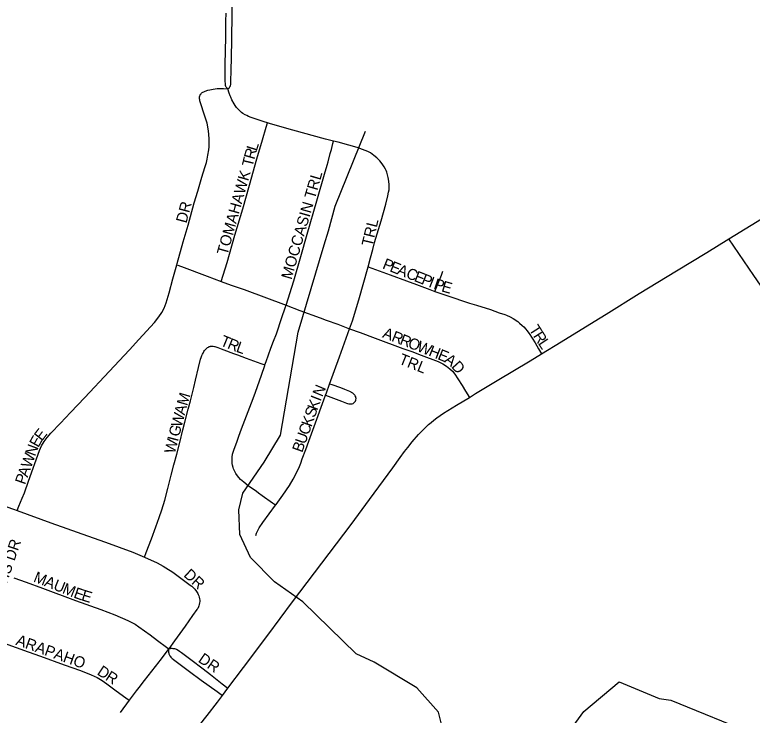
# Model space of a CAD drawing. Extents: x 1410790 to 1770854, y 448063 to 770588.
# Drawn here: x 1557734 to 1561071, y 612021 to 615190 of the extents above; entities that cross this region are included whole.
import ezdxf

# ---------------------------------------------------------------- set-up
doc = ezdxf.new("R2010")
doc.units = 0
for name, color, linetype in [('GM_X_City_Street', 7, 'Continuous'), ('GM_X_City_Street_Text', 7, 'Continuous'), ('GM_X_Minor_River', 7, 'Continuous')]:
    doc.layers.add(name, color=color, linetype=linetype)

msp = doc.modelspace()

# ---------------------------------------------------------------- linework, layer by layer
at = {"layer": 'GM_X_City_Street'}
for points in [[(1558698.3, 614854.4), (1558705.5, 614860.7), (1558707.6, 614863.6), (1558709.8, 614868.1), (1558711.1, 614874.1), (1558711.8, 614883), (1558711.6, 614895), (1558712.8, 614932.8), (1558715.9, 615070.8), (1558718.1, 615202.2), (1558722.7, 615478.3), (1558722.5, 615557.5), (1558723.1, 615683.5), (1558722.9, 615721.2), (1558721.8, 615744.1), (1558720.1, 615762), (1558718, 615769.2), (1558715.9, 615776.3), (1558706.7, 615794)], [(1558698.3, 614854.4), (1558695.9, 614856.9), (1558693.8, 614859.3), (1558691.2, 614862.6), (1558689.5, 614865.9), (1558688.2, 614870.7), (1558687.4, 614875.6), (1558686.4, 614891.7), (1558686.2, 614921.7), (1558686.7, 614967.6), (1558687.3, 615023.3), (1558688.4, 615092.1), (1558689, 615160.9), (1558689.8, 615196.9)], [(1558467, 614059.2), (1558468.5, 614064.5), (1558496.7, 614162.2), (1558518, 614237.9), (1558546.1, 614339.1), (1558562.8, 614392.3), (1558581.1, 614455.2), (1558594.6, 614499.1), (1558601, 614521.7), (1558604.8, 614537.6), (1558608.1, 614555), (1558611.7, 614579.1), (1558613, 614593.2), (1558613.8, 614625.2), (1558612.5, 614651.3), (1558609.7, 614674), (1558604.2, 614699.7), (1558594.7, 614731.1), (1558573.2, 614795.6), (1558572, 614800.1), (1558571, 614805.3), (1558570.3, 614810.5), (1558570.1, 614815.1), (1558570.1, 614819), (1558571, 614822.7), (1558573.1, 614826.9), (1558575, 614830.3), (1558577.2, 614833.1), (1558578.9, 614835.1), (1558580.9, 614837.1), (1558582.3, 614838.1), (1558584.7, 614839.7), (1558589.2, 614842.2), (1558594.9, 614844.8), (1558606.9, 614848.5), (1558616.5, 614850.9), (1558632.1, 614854), (1558650.3, 614856.2), (1558658.9, 614856.7), (1558668.5, 614856.7), (1558678.8, 614856.2), (1558698.3, 614854.4)], [(1558878, 614701.3), (1558862.3, 614706.1), (1558803.4, 614726.1), (1558791.6, 614730.3), (1558783.5, 614733.7), (1558776.1, 614737.7), (1558766.5, 614743.9), (1558760, 614748.7), (1558752.9, 614754.8), (1558743.9, 614764.2), (1558737.8, 614771.1), (1558731.4, 614779.7), (1558726.6, 614787.1), (1558716.4, 614805.3), (1558711.4, 614817.1), (1558708.8, 614823.5), (1558704.5, 614835.3), (1558698.3, 614854.4)], [(1558668.6, 613984), (1558677.2, 614011.5), (1558695.3, 614069.4), (1558729.9, 614192.4), (1558765.6, 614311.8), (1558796.6, 614418.8), (1558829.6, 614538.9), (1558854.3, 614623.8), (1558871.8, 614681.1), (1558878, 614701.3)], [(1559176.1, 614618.4), (1559140.4, 614627.2), (1558992.1, 614668.6), (1558891.5, 614697.1), (1558878, 614701.3)], [(1558961.3, 613876.1), (1558997, 613986.4), (1559028.1, 614096.9), (1559057.3, 614197.7), (1559100.9, 614348.9), (1559134.9, 614468.7), (1559147.2, 614509.4), (1559151.7, 614525.1), (1559161.8, 614562.5), (1559166.9, 614581.3), (1559173.6, 614608.3), (1559176.1, 614618.4)], [(1559333.1, 614049.4), (1559343.9, 614089.8), (1559353.6, 614127.9), (1559362.4, 614159.3), (1559391.5, 614258.4), (1559412.4, 614332.6), (1559422.3, 614370.9), (1559425.8, 614387.1), (1559427.5, 614397.9), (1559428.4, 614408.7), (1559428.8, 614420.6), (1559427.3, 614437.1), (1559424.3, 614453.5), (1559421.1, 614466.6), (1559417.5, 614477.5), (1559414, 614486.2), (1559411.2, 614491.9), (1559405.8, 614501.6), (1559396.7, 614515.3), (1559385.9, 614528.7), (1559372.5, 614542.7), (1559359.4, 614554.1), (1559343.3, 614564.9), (1559331, 614571), (1559319, 614576.3), (1559283.5, 614589.4), (1559245.4, 614600.6), (1559197.7, 614613.1), (1559176.1, 614618.4)], [(1560965.9, 614176.5), (1561066.3, 614237.9), (1561219.4, 614332.4), (1561375.6, 614428.4), (1561431.6, 614463.5)], [(1560355.4, 613802.5), (1560409.8, 613836.2), (1560559.7, 613928.7), (1560728.4, 614032.1), (1560865.4, 614114.6), (1560965.9, 614176.5)], [(1561561, 613310), (1561399, 613544.4), (1561274.1, 613725.6), (1561185.7, 613854.8), (1561078.2, 614010.5), (1560965.9, 614176.5)], [(1557744.5, 612947.5), (1557752.4, 612966.5), (1557767.7, 613003.3), (1557777.3, 613027.6), (1557796.3, 613080), (1557846, 613219), (1557855.3, 613239.9), (1557866.8, 613259.8), (1557880.3, 613278.3), (1557897.7, 613298), (1557940.5, 613343.2), (1557985.6, 613390.7), (1558051.4, 613459.3), (1558160.8, 613577.1), (1558252.9, 613675), (1558295, 613720.9), (1558365.6, 613798.5), (1558386.5, 613823.8), (1558399.4, 613842.8), (1558409.9, 613863.1), (1558419.5, 613887.6), (1558432.8, 613931.5), (1558449.3, 613995), (1558467, 614059.2)], [(1558467, 614059.2), (1558488.4, 614051.3), (1558604.5, 614008.2), (1558668.6, 613984)], [(1559249.1, 613770.1), (1559261.5, 613805.9), (1559291.3, 613900.2), (1559333.1, 614049.4)], [(1559333.1, 614049.4), (1559349.4, 614043.6), (1559432.4, 614013.8), (1559506, 613986.3), (1559551.9, 613969.6), (1559612.9, 613946.8), (1559634.2, 613938.7), (1559634.6, 613938.5)], [(1559634.6, 613938.5), (1559640.7, 613953.2), (1559653, 613982.8), (1559659, 613997.5), (1559664.6, 614012.3), (1559671.1, 614030.3)], [(1558668.6, 613984), (1558713.1, 613967.1), (1558771.9, 613947), (1558961.3, 613876.1)], [(1559634.6, 613938.5), (1559689.8, 613919.6), (1559792.2, 613884.8), (1559823.6, 613875.7), (1559886.1, 613856.1), (1559926.4, 613842.5), (1559951.5, 613834.1), (1559958.6, 613831.4), (1559975.5, 613824.2), (1559989.7, 613816.3), (1560010, 613802.2), (1560018.2, 613795.7), (1560030.7, 613784.8), (1560037, 613778.6), (1560046.3, 613768.4), (1560051.2, 613762.3), (1560061.9, 613747.6), (1560088.3, 613705.3), (1560104.3, 613678.6), (1560117.7, 613656.3)], [(1558866.2, 613605.8), (1558871.8, 613621.3), (1558893.4, 613682.6), (1558904.4, 613713.3), (1558917.6, 613746.9), (1558942.6, 613820.6), (1558957.4, 613864.1), (1558961.3, 613876.1)], [(1558961.3, 613876.1), (1559023.5, 613852.8), (1559115.7, 613819), (1559143.5, 613809.3), (1559195.7, 613790), (1559249.1, 613770.1)], [(1560117.7, 613656.3), (1560207.1, 613710.6), (1560355.4, 613802.5)], [(1559158.6, 613519.1), (1559204.1, 613642.4), (1559249.1, 613770.1)], [(1559249.1, 613770.1), (1559297, 613752.3), (1559364.7, 613727.4), (1559490.4, 613680.6), (1559530.3, 613666.2), (1559573.5, 613650.7), (1559649.9, 613621.4), (1559670.5, 613611.4), (1559687.1, 613601), (1559702.4, 613588.7), (1559714.3, 613577.4), (1559724.7, 613564.9), (1559738.8, 613542.8), (1559758, 613512.3), (1559773.8, 613487.4), (1559791.5, 613459.4)], [(1558320.5, 612737), (1558328.3, 612757.7), (1558351.9, 612819.7), (1558372.1, 612873.1), (1558387.1, 612915.5), (1558398.7, 612950.3), (1558412.4, 612994), (1558426.1, 613047.6), (1558441.4, 613106.7), (1558453, 613154.5), (1558467.1, 613202.9), (1558480.6, 613255.3), (1558494.4, 613312.2), (1558503.5, 613346.8), (1558518.9, 613405.6), (1558528.5, 613443.6), (1558544.8, 613503.5), (1558552.5, 613537.5), (1558565.8, 613593.9), (1558575, 613632), (1558577.5, 613640.4), (1558580.6, 613648.5), (1558583.5, 613655.1), (1558585.7, 613659.6), (1558587.5, 613662.6), (1558590, 613666.6), (1558593.1, 613671.2), (1558597, 613676), (1558601.8, 613681.1), (1558606.5, 613684.8), (1558610.1, 613687.1), (1558614.1, 613688.9), (1558616.4, 613689.7), (1558618, 613690.1), (1558620, 613690.5), (1558622.8, 613690.9), (1558624.2, 613691.1), (1558627, 613691.2), (1558629.6, 613691), (1558632.3, 613690.7), (1558637.1, 613689.8), (1558640, 613688.8), (1558652.6, 613684.8), (1558668.1, 613679), (1558680.3, 613674.2), (1558723.2, 613658.5), (1558741.7, 613652.1), (1558781.3, 613637), (1558848, 613612.5), (1558866.2, 613605.8)], [(1559791.5, 613459.4), (1559819.5, 613476.5), (1559917, 613535.6), (1560066.4, 613625.2), (1560117.7, 613656.3)], [(1558913.8, 612971.3), (1558900.5, 612980.6), (1558852.8, 613013.9), (1558837.5, 613025.6), (1558827.1, 613033.4), (1558790.2, 613059.4), (1558770.2, 613075.1), (1558755.3, 613088.4), (1558747.6, 613096.4), (1558741.6, 613103.8), (1558734.3, 613114.7), (1558727.6, 613126.6), (1558723.8, 613135.8), (1558721.7, 613142.6), (1558719.4, 613152.3), (1558718.2, 613159.8), (1558717.3, 613171.7), (1558717.1, 613178.5), (1558717.5, 613189), (1558719.5, 613201.8), (1558725.2, 613220.9), (1558739.8, 613261.1), (1558747.8, 613283.8), (1558760.2, 613317.6), (1558813.1, 613454.7), (1558823.1, 613482.4), (1558850.3, 613559.4), (1558865.2, 613602.8), (1558866.2, 613605.8)], [(1559139.9, 613468.7), (1559144, 613479.4), (1559158.6, 613519.1)], [(1559139.9, 613468.7), (1559151.7, 613464.3), (1559212.7, 613441.7), (1559235.6, 613433.3), (1559239.9, 613432), (1559245.2, 613430.7), (1559249.2, 613430.1), (1559252.2, 613429.8), (1559254.7, 613429.8), (1559258.5, 613430.2), (1559261, 613430.8), (1559264.9, 613432.2), (1559266.8, 613433.2), (1559270.1, 613435.6), (1559271.8, 613437.2), (1559274.2, 613440.3), (1559275.4, 613442.5), (1559276.9, 613446.3), (1559277.5, 613448.7), (1559278.1, 613453.8), (1559277.7, 613458), (1559276.6, 613462.3), (1559274.9, 613466.3), (1559272.7, 613469.5), (1559269.7, 613472.8), (1559263.7, 613477.7), (1559249.5, 613485.6), (1559226.8, 613495), (1559209.6, 613501.8), (1559169.5, 613515.4), (1559158.6, 613519.1)], [(1558698.5, 612143.2), (1558769.2, 612237.2), (1558879.2, 612383.9), (1558991.3, 612533.7), (1559124, 612708.6), (1559255.9, 612884.3), (1559339.6, 612998), (1559444, 613140.3), (1559478.4, 613187.9), (1559498, 613214.2), (1559511.9, 613232.2), (1559532.1, 613258.4), (1559560.5, 613290.9), (1559579, 613310.1), (1559595.7, 613326), (1559606.4, 613336.1), (1559617.9, 613346.2), (1559629.8, 613356.1), (1559644, 613366.9), (1559658.5, 613376.9), (1559674.1, 613387.5), (1559733, 613423.6), (1559791.5, 613459.4)], [(1558913.8, 612971.3), (1558916.5, 612975), (1558947.6, 613017.2), (1558976.9, 613060.6), (1558993.3, 613088.6), (1559010, 613120.4), (1559022.5, 613147.1), (1559028.6, 613162.4), (1559035.1, 613181), (1559051.4, 613223.8), (1559064.9, 613260.7), (1559095.1, 613343.9), (1559132.2, 613448.8), (1559139.9, 613468.7)], [(1557246.3, 613130.5), (1557305.1, 613106.9), (1557400.3, 613071.3), (1557468.2, 613046.9), (1557548.5, 613018), (1557671.8, 612973.2), (1557727.5, 612953.6), (1557744.5, 612947.5)], [(1557744.5, 612947.5), (1557897.2, 612892.4), (1558088.7, 612823.9), (1558144.5, 612804.4), (1558267.7, 612759.3), (1558320.5, 612737)], [(1558824.1, 612834.7), (1558828, 612845.4), (1558833.1, 612857.7), (1558836.1, 612863.6), (1558839.5, 612869.1), (1558856.6, 612892.9), (1558913.8, 612971.3)], [(1558320.5, 612737), (1558378.1, 612710.5), (1558405.7, 612696.1), (1558418.2, 612688.9), (1558449.9, 612668.6), (1558528.2, 612610.4), (1558534.7, 612604.8), (1558543.7, 612596.6), (1558548.6, 612591.2), (1558556.2, 612581.8), (1558561.8, 612572.8), (1558564.3, 612567.8), (1558566.8, 612561.7), (1558568.8, 612555), (1558570.1, 612548.7), (1558570.7, 612541.6), (1558570.8, 612535.5), (1558570.2, 612529.3), (1558569, 612522.6), (1558567.4, 612516.9), (1558565.5, 612511.5), (1558562, 612504.9), (1558558.4, 612499.2), (1558538.6, 612473), (1558504.6, 612424.8), (1558456.3, 612358.5), (1558430.6, 612322.1)], [(1557729.3, 612643.2), (1557784.8, 612623.5), (1557858.8, 612596.7), (1558009.1, 612540.7), (1558122.9, 612499.7), (1558187.2, 612475), (1558246.2, 612449.3), (1558260.5, 612442.3), (1558278.1, 612432.9), (1558295.5, 612421.9), (1558346.2, 612385), (1558379.8, 612358.8), (1558421.2, 612328.9), (1558430.6, 612322.1)], [(1557629.1, 612368.1), (1557685.9, 612347.4), (1557794, 612308.8), (1557849.6, 612289.3), (1557957.1, 612249.4), (1558031.4, 612223.5), (1558080.1, 612204.2), (1558106.7, 612191.6), (1558129.4, 612178.6), (1558151, 612163.7), (1558192.8, 612131.6), (1558236.4, 612099.7), (1558250.9, 612089.1)], [(1558430.6, 612322.1), (1558427.9, 612318.3), (1558390.3, 612268.6), (1558385.8, 612263.7), (1558319.8, 612177.9), (1558294.9, 612147.5), (1558282.7, 612132), (1558250.9, 612089.1)], [(1558430.6, 612322.1), (1558429.8, 612315.2), (1558429.8, 612310.1), (1558430.2, 612306), (1558430.8, 612302.3), (1558431.4, 612299.6), (1558433.8, 612293.9), (1558435.9, 612290.4), (1558437.1, 612288.6), (1558440.1, 612284.8), (1558442, 612282.6), (1558444.3, 612280.2), (1558446.5, 612278.1), (1558450.2, 612274.9), (1558452.3, 612273.2), (1558524.2, 612218.8), (1558576.9, 612179.6), (1558649.8, 612128.7), (1558674.6, 612111.4)], [(1558430.6, 612322.1), (1558435.2, 612323.4), (1558439, 612323.9), (1558441.2, 612324.2), (1558444.7, 612324.2), (1558449.6, 612323.7), (1558457.4, 612322.6), (1558465.8, 612319.7), (1558472.6, 612316.3), (1558479.2, 612311.9), (1558488.6, 612305), (1558530.6, 612273.1), (1558585.9, 612231.2), (1558620.1, 612205.8), (1558672.7, 612163.8), (1558698.5, 612143.2)], [(1558674.6, 612111.4), (1558698.5, 612143.2)], [(1558250.9, 612089.1), (1558210.4, 612034.5)], [(1558441.6, 611811.2), (1558512.9, 611903.7), (1558605.1, 612020.5), (1558651, 612079.9), (1558674.6, 612111.4)]]:
    msp.add_lwpolyline(points, dxfattribs=at)
at = {"layer": 'GM_X_Minor_River'}
for points in [[(1559666.2, 611975.5), (1559651.2, 612035.9), (1559552.8, 612145.9), (1559360.3, 612261.5), (1559278.8, 612299), (1559038.2, 612533.8), (1558909.5, 612624.3), (1558801.1, 612734.4), (1558752.8, 612839.6), (1558748.6, 612950), (1558766, 613025.9), (1558862.6, 613166.7), (1558936.9, 613287.8), (1559017, 613753.9), (1559134, 614149.1), (1559153.2, 614213), (1559183.1, 614324.8), (1559321.3, 614663.5)], [(1557703, 609367.7), (1557820.9, 609461.9), (1558149.9, 609827.3), (1558396.3, 610051.7), (1558602.6, 610272.8), (1558817.7, 610543.9), (1558878.7, 610593), (1558903.6, 610644.7), (1559027.6, 610740.9), (1559070.7, 610800.3), (1559209, 610916.2), (1559354.2, 611084.2), (1559529.3, 611241.7), (1559847.8, 611575.2), (1560096.1, 611791.6), (1560220.5, 611915.9), (1560308.8, 612038.7), (1560469.5, 612172.4), (1560650.6, 612097), (1560702.6, 612090.1), (1561086.9, 611933.1)]]:
    msp.add_lwpolyline(points, dxfattribs=at)

# ---------------------------------------------------------------- texts
at = {"layer": 'GM_X_City_Street_Text'}
for s, rotation, p in [('R', 74.1313, (1558817.8, 614532.7)), ('L', 72.7225, (1558828.6, 614570.5)), ('T', 76.5999, (1558809.8, 614499)), ('TOMAHAWK', 74.3312, (1558695.5, 614099.2)), ('MOCCASIN TRL', 73.8268, (1558986, 613989.4)), ('DR', 75.2513, (1558510.7, 614244.4)), ('TRL', 76.5039, (1559351.1, 614138.6)), ('P', 338.229, (1559394.5, 614043.9)), ('E', 338.2189, (1559427.2, 614030.9)), ('A', 338.2318, (1559459.9, 614017.8)), ('C', 338.2076, (1559500.8, 614001.5)), ('E', 338.2274, (1559537.5, 613986.8)), ('P', 338.229, (1559570.2, 613973.7)), ('I', 338.6074, (1559603.3, 613960.5)), ('P', 341.5321, (1559626.4, 613951.6)), ('E', 343.5078, (1559661.5, 613939.9)), ('T', 302.4398, (1560059, 613767.4)), ('A', 338.4949, (1559394.4, 613731.6)), ('R', 338.4917, (1559435.3, 613715.5)), ('R', 302.438, (1560077.9, 613737.7)), ('T', 337.5693, (1558659.9, 613696.2)), ('R', 337.5538, (1558692.5, 613682.8)), ('R', 338.4691, (1559472.2, 613700.9)), ('O', 338.4953, (1559509, 613686.4)), ('W', 338.4796, (1559550, 613670.3)), ('L', 303.9029, (1560099.9, 613703.1)), ('L', 341.0399, (1558732.1, 613666.5)), ('H', 338.4953, (1559603.2, 613649.3)), ('TRL', 338.203, (1559467.9, 613613.2)), ('E', 337.813, (1559644, 613633.2)), ('A', 323.3443, (1559673.7, 613621.6)), ('D', 312.062, (1559707, 613597)), ('N', 67.2406, (1559125.2, 613458.6)), ('M', 73.7544, (1558513.8, 613418.4)), ('K', 70.2727, (1559102.7, 613397.3)), ('I', 68.7585, (1559117.4, 613438.4)), ('A', 75.0573, (1558502.5, 613376.2)), ('S', 70.3296, (1559090.8, 613364.2)), ('W', 75.662, (1558488.4, 613320.9)), ('K', 70.3253, (1559076, 613322.8)), ('E', 52.5563, (1557856.5, 613258.5)), ('G', 75.6614, (1558477.5, 613278.3)), ('C', 70.3207, (1559062.7, 613285.5)), ('E', 60.9295, (1557840.4, 613229.3)), ('I', 75.6457, (1558472.1, 613256.9)), ('U', 70.3138, (1559047.9, 613244.1)), ('N', 69.4772, (1557825.8, 613189.9)), ('W', 75.662, (1558457.9, 613201.5)), ('B', 70.3364, (1559034.5, 613206.8)), ('W', 70.5754, (1557806.9, 613136.2)), ('P', 70.563, (1557780.5, 613061.5)), ('A', 70.5531, (1557792.2, 613094.7)), ('IROQUOIS DR', 71.366, (1557619.5, 612382)), ('DR', 317.2805, (1558494.8, 612652.3)), ('M', 338.2392, (1557814.9, 612627.1)), ('A', 338.2318, (1557864, 612607.6)), ('U', 338.2318, (1557904.8, 612591.3)), ('M', 338.2487, (1557945.7, 612574.9)), ('E', 340.5396, (1557996.8, 612554.6)), ('E', 342.7943, (1558032, 612542.2)), ('ARAPAHO', 340.2349, (1557735.3, 612341.3)), ('DR', 325.4857, (1558560.3, 612265.4)), ('D', 326.4978, (1558102.7, 612208.2)), ('R', 327.6302, (1558140.2, 612183.3))]:
    msp.add_text(s, height=50, rotation=rotation, dxfattribs=at).set_placement(p)

doc.saveas('drawing.dxf')
